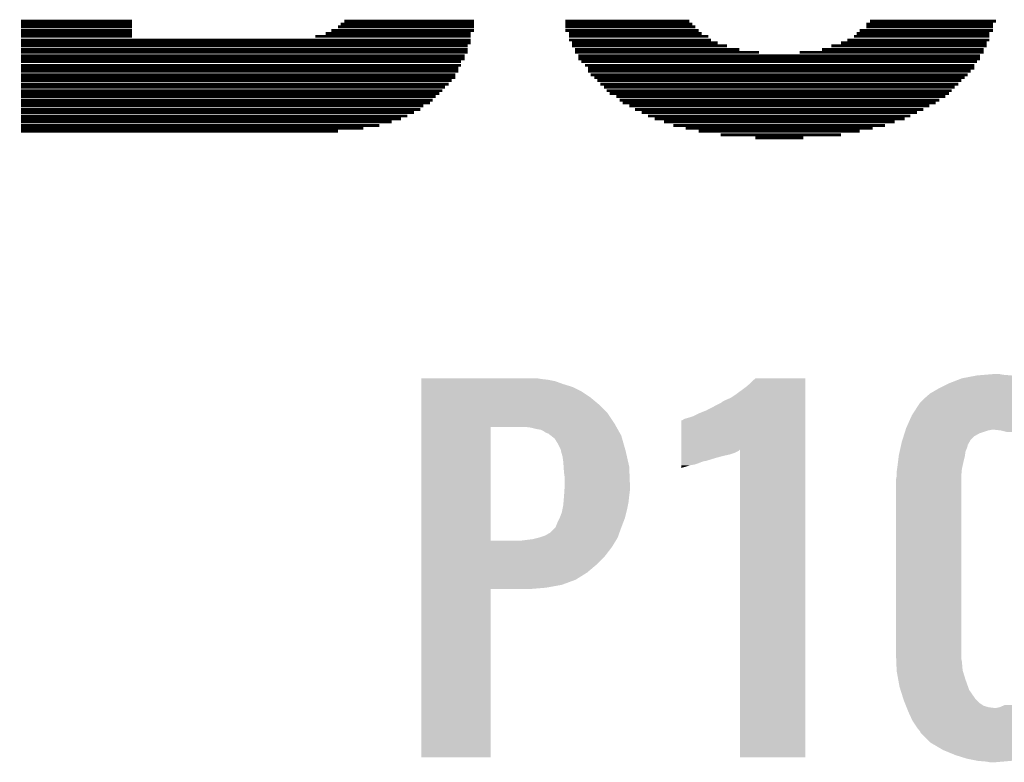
# Model space of a CAD drawing. Extents: x -9 to 122, y -9 to 65.
# Tile 277 of 308: x 101.05 to 104.5, y 28.25 to 30.86. Entities that reach past the tile are written whole.
import ezdxf

# ---------------------------------------------------------------- set-up
doc = ezdxf.new("R2010")
doc.units = 0
doc.layers.add('CLICKER_4_FOR_R7FA4M2A_V100_GTO', color=12, linetype='CONTINUOUS')

msp = doc.modelspace()

# ---------------------------------------------------------------- linework, layer by layer
at = {"layer": 'CLICKER_4_FOR_R7FA4M2A_V100_GTO', "const_width": 0.01016}
for points in [[(101.05898, 30.85084), (101.4476, 30.85084)], [(102.19182, 30.85084), (102.64648, 30.85084)], [(102.96652, 30.85084), (103.40086, 30.85084)], [(104.03332, 30.85084), (104.47528, 30.85084)], [(101.05898, 30.84068), (101.4476, 30.84068)], [(101.05898, 30.83052), (101.4476, 30.83052)], [(101.05898, 30.81782), (101.4476, 30.81782)], [(102.1461, 30.81782), (102.64648, 30.81782)], [(102.16896, 30.83052), (102.64648, 30.83052)], [(102.17912, 30.84068), (102.64648, 30.84068)], [(102.96652, 30.84068), (103.41102, 30.84068)], [(102.96652, 30.83052), (103.42118, 30.83052)], [(102.96652, 30.81782), (103.43388, 30.81782)], [(103.99776, 30.81782), (104.46512, 30.81782)], [(104.02062, 30.84068), (104.46512, 30.84068)], [(104.02062, 30.83052), (104.46512, 30.83052)], [(101.05898, 30.80766), (101.4476, 30.80766)], [(101.05898, 30.7975), (101.4476, 30.7975)], [(101.05898, 30.7848), (102.63378, 30.7848)], [(101.05898, 30.77464), (102.63378, 30.77464)], [(102.09022, 30.7975), (102.63378, 30.7975)], [(102.12578, 30.80766), (102.63378, 30.80766)], [(102.97922, 30.80766), (103.44404, 30.80766)], [(102.97922, 30.7975), (103.4669, 30.7975)], [(102.97922, 30.7848), (103.47706, 30.7848)], [(102.98938, 30.77464), (103.49992, 30.77464)], [(103.93172, 30.77464), (104.44226, 30.77464)], [(103.95458, 30.7848), (104.45242, 30.7848)], [(103.97744, 30.7975), (104.45242, 30.7975)], [(103.9876, 30.80766), (104.45242, 30.80766)], [(101.05898, 30.76448), (102.62362, 30.76448)], [(101.05898, 30.75178), (102.62362, 30.75178)], [(101.05898, 30.74162), (102.62362, 30.74162)], [(102.98938, 30.76448), (103.53294, 30.76448)], [(102.99954, 30.75178), (103.57612, 30.75178)], [(102.99954, 30.74162), (103.6447, 30.74162)], [(103.78694, 30.74162), (104.4321, 30.74162)], [(103.86568, 30.75178), (104.4321, 30.75178)], [(103.8987, 30.76448), (104.44226, 30.76448)], [(101.05898, 30.72892), (102.61346, 30.72892)], [(101.05898, 30.71876), (102.61346, 30.71876)], [(101.05898, 30.7086), (102.60076, 30.7086)], [(103.01224, 30.72892), (104.4194, 30.72892)], [(103.01224, 30.71876), (104.4194, 30.71876)], [(103.0224, 30.7086), (104.40924, 30.7086)], [(101.05898, 30.6959), (102.60076, 30.6959)], [(101.05898, 30.68574), (102.5906, 30.68574)], [(101.05898, 30.67558), (102.5906, 30.67558)], [(103.0351, 30.6959), (104.39908, 30.6959)], [(103.04526, 30.68574), (104.39908, 30.68574)], [(103.04526, 30.67558), (104.38638, 30.67558)], [(101.05898, 30.66288), (102.58044, 30.66288)], [(101.05898, 30.65272), (102.58044, 30.65272)], [(101.05898, 30.64256), (102.56774, 30.64256)], [(103.05542, 30.66288), (104.37622, 30.66288)], [(103.06812, 30.65272), (104.36606, 30.65272)], [(103.07828, 30.64256), (104.35336, 30.64256)], [(101.05898, 30.62986), (102.55758, 30.62986)], [(101.05898, 30.6197), (102.54488, 30.6197)], [(101.05898, 30.607), (102.53472, 30.607)], [(103.08844, 30.62986), (104.3432, 30.62986)], [(103.10114, 30.6197), (104.3305, 30.6197)], [(103.1113, 30.607), (104.32034, 30.607)], [(101.05898, 30.59684), (102.52456, 30.59684)], [(101.05898, 30.58668), (102.51186, 30.58668)], [(101.05898, 30.57398), (102.5017, 30.57398)], [(103.12146, 30.59684), (104.31018, 30.59684)], [(103.14432, 30.58668), (104.29748, 30.58668)], [(103.15702, 30.57398), (104.27716, 30.57398)], [(101.05898, 30.56382), (102.49154, 30.56382)], [(101.05898, 30.55366), (102.46868, 30.55366)], [(101.05898, 30.54096), (102.45852, 30.54096)], [(103.16718, 30.56382), (104.26446, 30.56382)], [(103.19004, 30.55366), (104.2416, 30.55366)], [(103.21036, 30.54096), (104.22128, 30.54096)], [(101.05898, 30.5308), (102.43566, 30.5308)], [(101.05898, 30.5181), (102.4128, 30.5181)], [(101.05898, 30.50794), (102.38994, 30.50794)], [(103.23322, 30.5308), (104.19842, 30.5308)], [(103.25608, 30.5181), (104.17556, 30.5181)], [(103.27894, 30.50794), (104.15524, 30.50794)], [(101.05898, 30.49778), (102.35692, 30.49778)], [(101.05898, 30.48508), (102.31374, 30.48508)], [(101.05898, 30.47492), (102.25786, 30.47492)], [(101.05898, 30.46476), (102.16896, 30.46476)], [(103.31196, 30.49778), (104.11968, 30.49778)], [(103.34498, 30.48508), (104.08666, 30.48508)], [(103.38816, 30.47492), (104.04348, 30.47492)], [(103.43388, 30.46476), (103.99776, 30.46476)], [(103.51008, 30.45206), (103.93172, 30.45206)], [(103.632, 30.4419), (103.79964, 30.4419)]]:
    msp.add_lwpolyline(points, dxfattribs=at)
at = {"layer": 'CLICKER_4_FOR_R7FA4M2A_V100_GTO'}
for points in [[(104.369236, 29.60116), (104.40924, 29.60878), (104.569262, 29.60116), (104.528622, 29.60878)], [(104.40924, 29.60878), (104.439718, 29.61132), (104.528622, 29.60878), (104.49814, 29.61132)], [(104.439718, 29.61132), (104.470198, 29.61386), (104.49814, 29.61132), (104.485442, 29.61386)], [(102.46108, 29.59608), (102.461082, 29.59862), (102.882698, 29.59608), (102.867462, 29.59862)], [(102.46108, 29.59354), (102.46108, 29.59608), (102.905558, 29.59354), (102.882698, 29.59608)], [(102.46108, 29.588458), (102.46108, 29.59354), (102.93096, 29.588458), (102.905558, 29.59354)], [(102.46108, 29.5783), (102.46108, 29.588458), (102.9589, 29.5783), (102.93096, 29.588458)], [(102.46108, 29.56814), (102.46108, 29.5783), (102.99192, 29.56814), (102.9589, 29.5783)], [(103.59898, 29.56814), (103.61676, 29.583378), (103.807258, 29.56814), (103.807258, 29.583378)], [(103.61676, 29.583378), (103.631982, 29.598598), (103.807258, 29.583378), (103.80726, 29.598598)], [(103.631982, 29.598598), (103.632006, 29.59862), (103.80726, 29.598598), (103.632006, 29.59862)], [(104.28986, 29.57068), (104.31018, 29.58084), (104.65054, 29.57068), (104.627318, 29.58084)], [(104.31018, 29.58084), (104.329774, 29.58846), (104.627318, 29.58084), (104.6099, 29.58846)], [(104.329774, 29.58846), (104.355902, 29.59862), (104.6099, 29.58846), (104.57739, 29.59862)], [(104.355902, 29.59862), (104.369236, 29.60116), (104.57739, 29.59862), (104.569262, 29.60116)], [(102.46108, 29.552898), (102.46108, 29.56814), (103.022402, 29.552898), (102.99192, 29.56814)], [(102.46108, 29.53258), (102.46108, 29.552898), (103.05288, 29.53258), (103.022402, 29.552898)], [(103.545642, 29.530042), (103.56088, 29.5402), (103.807258, 29.530042), (103.807258, 29.5402)], [(103.56088, 29.5402), (103.59898, 29.56814), (103.807258, 29.5402), (103.807258, 29.56814)], [(104.22382, 29.5275), (104.244136, 29.545278), (104.7115, 29.5275), (104.693722, 29.545278)], [(104.244136, 29.545278), (104.244142, 29.545282), (104.693722, 29.545278), (104.693716, 29.545282)], [(104.244142, 29.545282), (104.27462, 29.56306), (104.693716, 29.545282), (104.663494, 29.56306)], [(104.27462, 29.56306), (104.28986, 29.57068), (104.663494, 29.56306), (104.65054, 29.57068)], [(102.461078, 29.4767), (102.46108, 29.507182), (103.11384, 29.4767), (103.083358, 29.507182)], [(102.46108, 29.507182), (102.46108, 29.53258), (103.083358, 29.507182), (103.05288, 29.53258)], [(103.461822, 29.48686), (103.51516, 29.514802), (103.807258, 29.48686), (103.807258, 29.514802)], [(103.51516, 29.514802), (103.517704, 29.517342), (103.807258, 29.514802), (103.807258, 29.517342)], [(103.517704, 29.517342), (103.52786, 29.52242), (103.807258, 29.517342), (103.807258, 29.52242)], [(103.52786, 29.52242), (103.545642, 29.530042), (103.807258, 29.52242), (103.807258, 29.530042)], [(104.180642, 29.46908), (104.203648, 29.504638), (104.755528, 29.46908), (104.731822, 29.504638)], [(104.203648, 29.504638), (104.206934, 29.509716), (104.731822, 29.504638), (104.729282, 29.509716)], [(104.206934, 29.509716), (104.208582, 29.512262), (104.729282, 29.509716), (104.726738, 29.512262)], [(104.208582, 29.512262), (104.22382, 29.5275), (104.726738, 29.512262), (104.7115, 29.5275)], [(102.461078, 29.438602), (102.461078, 29.4767), (103.139238, 29.438602), (103.11384, 29.4767)], [(103.4161, 29.46654), (103.43642, 29.4767), (103.807256, 29.46654), (103.807256, 29.4767)], [(103.43642, 29.4767), (103.461822, 29.48686), (103.807256, 29.4767), (103.807258, 29.48686)], [(104.179512, 29.46654), (104.180642, 29.46908), (104.75722, 29.46654), (104.755528, 29.46908)], [(102.461078, 29.42844), (102.461078, 29.438602), (103.144956, 29.42844), (103.139238, 29.438602)], [(103.372928, 29.349664), (103.372942, 29.4513), (103.807254, 29.349664), (103.807256, 29.4513)], [(103.372942, 29.4513), (103.375466, 29.451304), (103.807256, 29.4513), (103.807256, 29.451304)], [(103.375466, 29.451304), (103.38308, 29.456382), (103.807256, 29.451304), (103.807256, 29.456382)], [(103.38308, 29.456382), (103.40086, 29.46146), (103.807256, 29.456382), (103.807256, 29.46146)], [(103.40086, 29.46146), (103.4161, 29.46654), (103.807256, 29.46146), (103.807256, 29.46654)], [(104.164836, 29.43352), (104.179512, 29.46654), (104.77246, 29.43352), (104.75722, 29.46654)], [(102.461072, 29.029682), (102.461078, 29.42844), (102.7049, 29.029682), (102.704922, 29.42844)], [(102.8446, 29.4259), (102.824278, 29.42844), (103.146384, 29.4259), (103.144956, 29.42844)], [(102.86492, 29.42082), (102.8446, 29.4259), (103.149242, 29.42082), (103.146384, 29.4259)], [(102.880162, 29.418278), (102.86492, 29.42082), (103.150672, 29.418278), (103.149242, 29.42082)], [(102.890322, 29.413198), (102.880162, 29.418278), (103.15353, 29.413198), (103.150672, 29.418278)], [(102.897942, 29.40812), (102.890322, 29.413198), (103.156386, 29.40812), (103.15353, 29.413198)], [(102.903024, 29.40558), (102.897942, 29.40812), (103.157816, 29.40558), (103.156386, 29.40812)], [(102.905566, 29.405576), (102.903024, 29.40558), (103.157818, 29.405576), (103.157816, 29.40558)], [(102.91536, 29.397958), (102.905566, 29.405576), (103.162102, 29.397958), (103.157818, 29.405576)], [(104.151496, 29.395422), (104.154704, 29.40558), (104.399082, 29.395422), (104.416862, 29.40558)], [(104.154704, 29.40558), (104.157912, 29.41574), (104.416862, 29.40558), (104.447342, 29.41574)], [(104.157912, 29.41574), (104.158714, 29.41828), (104.447342, 29.41574), (104.460042, 29.41828)], [(104.158714, 29.41828), (104.16032, 29.42336), (104.778558, 29.41828), (104.776526, 29.42336)], [(104.16032, 29.42336), (104.164836, 29.43352), (104.776526, 29.42336), (104.77246, 29.43352)], [(104.49306, 29.41574), (104.470198, 29.41828), (104.779574, 29.41574), (104.778558, 29.41828)], [(104.513384, 29.410658), (104.49306, 29.41574), (104.781606, 29.410658), (104.779574, 29.41574)], [(102.92842, 29.387796), (102.91536, 29.397958), (103.165006, 29.387796), (103.162102, 29.397958)], [(102.941118, 29.36748), (102.92842, 29.387796), (103.17081, 29.36748), (103.165006, 29.387796)], [(102.94874, 29.352238), (102.941118, 29.36748), (103.175166, 29.352238), (103.17081, 29.36748)], [(104.142258, 29.362404), (104.142822, 29.364944), (104.37622, 29.362404), (104.376222, 29.364944)], [(104.142822, 29.364944), (104.14508, 29.375098), (104.376222, 29.364944), (104.382024, 29.375098)], [(104.14508, 29.375098), (104.147486, 29.38272), (104.382024, 29.375098), (104.386382, 29.38272)], [(104.147486, 29.38272), (104.151496, 29.395422), (104.386382, 29.38272), (104.399082, 29.395422)], [(102.95128, 29.344622), (102.94874, 29.352238), (103.17734, 29.344622), (103.175166, 29.352238)], [(102.95128, 29.344616), (102.95128, 29.344622), (103.177342, 29.344616), (103.17734, 29.344622)], [(102.95128, 29.342076), (102.95128, 29.344616), (103.17792, 29.342076), (103.177342, 29.344616)], [(102.95636, 29.324298), (102.95128, 29.342076), (103.18196, 29.324298), (103.17792, 29.342076)], [(103.372924, 29.32684), (103.372926, 29.33192), (103.52024, 29.32684), (103.543098, 29.33192)], [(103.372926, 29.344618), (103.372928, 29.349664), (103.573576, 29.344618), (103.578622, 29.349664)], [(103.372926, 29.337), (103.372926, 29.344618), (103.558338, 29.337), (103.573576, 29.344618)], [(103.372926, 29.33192), (103.372926, 29.337), (103.543098, 29.33192), (103.558338, 29.337)], [(103.57866, 28.270222), (103.578622, 29.349664), (103.807238, 28.270222), (103.807254, 29.349664)], [(104.13492, 29.329378), (104.137742, 29.342082), (104.366784, 29.329378), (104.368602, 29.342082)], [(104.137742, 29.342082), (104.140564, 29.354778), (104.368602, 29.342082), (104.37368, 29.354778)], [(104.140564, 29.354778), (104.142258, 29.362404), (104.37368, 29.354778), (104.37622, 29.362404)], [(102.9589, 29.30652), (102.95636, 29.324298), (103.186, 29.30652), (103.18196, 29.324298)], [(102.960086, 29.288738), (102.9589, 29.30652), (103.19004, 29.288738), (103.186, 29.30652)], [(103.37292, 29.29636), (103.372922, 29.30144), (103.41864, 29.29636), (103.433882, 29.30144)], [(103.37292, 29.293818), (103.37292, 29.29636), (103.403398, 29.293818), (103.41864, 29.29636)], [(103.372922, 29.30906), (103.372924, 29.31922), (103.459276, 29.30906), (103.4923, 29.31922)], [(103.372922, 29.306518), (103.372922, 29.30906), (103.446578, 29.306518), (103.456738, 29.30906)], [(103.372922, 29.30144), (103.372922, 29.306518), (103.433882, 29.30144), (103.446578, 29.306518)], [(103.372924, 29.31922), (103.372924, 29.32684), (103.4923, 29.31922), (103.52024, 29.32684)], [(104.12984, 29.28874), (104.131744, 29.30398), (104.357592, 29.28874), (104.36098, 29.30398)], [(104.131744, 29.30398), (104.134284, 29.324302), (104.36098, 29.30398), (104.36606, 29.324302)], [(104.134284, 29.324302), (104.13492, 29.329378), (104.36606, 29.324302), (104.366784, 29.329378)], [(102.96144, 29.26842), (102.960086, 29.288738), (103.190822, 29.26842), (103.19004, 29.288738)], [(102.96398, 29.250638), (102.96144, 29.26842), (103.191506, 29.250638), (103.190822, 29.26842)], [(103.37292, 29.288742), (103.37292, 29.293818), (103.38816, 29.288742), (103.403398, 29.293818)], [(103.37292, 29.2862), (103.37292, 29.288742), (103.377998, 29.2862), (103.38816, 29.288742)], [(103.37292, 29.283696), (103.37292, 29.2862), (103.37292, 29.283696), (103.377998, 29.2862)], [(104.1273, 29.27096), (104.12875, 29.28112), (104.354976, 29.27096), (104.3559, 29.28112)], [(104.1273, 29.255722), (104.1273, 29.27096), (104.35359, 29.255722), (104.354976, 29.27096)], [(104.12875, 29.28112), (104.12984, 29.28874), (104.3559, 29.28112), (104.357592, 29.28874)], [(102.96398, 29.2227), (102.96398, 29.250638), (103.19258, 29.2227), (103.191506, 29.250638)], [(104.12476, 29.243022), (104.12679, 29.25318), (104.35336, 29.243022), (104.35336, 29.25318)], [(104.12476, 28.63596), (104.12476, 29.243022), (104.35336, 28.63596), (104.35336, 29.243022)], [(104.12679, 29.25318), (104.1273, 29.255722), (104.35336, 29.25318), (104.35359, 29.255722)], [(102.961608, 29.18714), (102.962964, 29.20746), (103.19004, 29.18714), (103.19258, 29.20746)], [(102.962964, 29.20746), (102.96398, 29.2227), (103.19258, 29.20746), (103.19258, 29.2227)], [(102.9589, 29.154118), (102.959746, 29.164282), (103.185466, 29.154118), (103.1875, 29.164282)], [(102.959746, 29.164282), (102.96144, 29.1846), (103.1875, 29.164282), (103.189756, 29.1846)], [(102.96144, 29.1846), (102.961608, 29.18714), (103.189756, 29.1846), (103.19004, 29.18714)], [(102.9462, 29.1084), (102.953818, 29.128718), (103.174798, 29.1084), (103.179878, 29.128718)], [(102.953818, 29.128718), (102.95585, 29.13888), (103.179878, 29.128718), (103.18242, 29.13888)], [(102.95585, 29.13888), (102.9589, 29.154118), (103.18242, 29.13888), (103.185466, 29.154118)], [(102.9335, 29.08046), (102.93858, 29.09316), (103.164052, 29.08046), (103.168936, 29.09316)], [(102.93858, 29.09316), (102.946198, 29.108398), (103.168936, 29.09316), (103.174798, 29.108398)], [(102.946198, 29.108398), (102.9462, 29.1084), (103.174798, 29.108398), (103.174798, 29.1084)], [(102.895398, 29.04744), (102.913178, 29.057598), (103.15212, 29.04744), (103.155748, 29.057598)], [(102.913178, 29.057598), (102.930958, 29.07538), (103.155748, 29.057598), (103.1621, 29.07538)], [(102.930958, 29.07538), (102.9335, 29.08046), (103.1621, 29.07538), (103.164052, 29.08046)], [(102.461072, 29.02966), (102.461072, 29.029682), (102.811578, 29.02966), (102.7049, 29.029682)], [(102.461072, 29.0068), (102.461072, 29.02966), (103.12908, 29.0068), (103.143148, 29.02966)], [(102.811578, 29.02966), (102.852218, 29.03474), (103.143148, 29.02966), (103.146274, 29.03474)], [(102.852218, 29.03474), (102.872524, 29.039818), (103.146274, 29.03474), (103.1494, 29.039818)], [(102.872524, 29.039818), (102.87254, 29.039822), (103.1494, 29.039818), (103.1494, 29.039822)], [(102.87254, 29.039822), (102.895398, 29.04744), (103.1494, 29.039822), (103.15212, 29.04744)], [(102.46107, 28.97378), (102.461072, 29.0068), (103.103678, 28.97378), (103.12908, 29.0068)], [(102.46107, 28.94584), (102.46107, 28.97378), (103.07574, 28.94584), (103.103678, 28.97378)], [(102.46107, 28.9179), (102.46107, 28.94584), (103.042718, 28.9179), (103.07574, 28.94584)], [(102.46107, 28.8925), (102.46107, 28.9179), (103.00208, 28.8925), (103.042718, 28.9179)], [(102.46107, 28.87472), (102.46107, 28.8925), (102.953818, 28.87472), (103.00208, 28.8925)], [(102.46106, 28.270222), (102.461068, 28.859458), (102.704878, 28.270222), (102.7049, 28.859458)], [(102.461068, 28.86456), (102.46107, 28.87472), (102.897942, 28.86456), (102.953818, 28.87472)], [(102.461068, 28.85948), (102.461068, 28.86456), (102.836982, 28.85948), (102.897942, 28.86456)], [(102.461068, 28.859458), (102.461068, 28.85948), (102.7049, 28.859458), (102.836982, 28.85948)], [(104.125472, 28.618182), (104.12476, 28.63596), (104.35336, 28.618182), (104.35336, 28.63596)], [(104.12598, 28.605482), (104.125472, 28.618182), (104.3559, 28.605482), (104.35336, 28.618182)], [(104.1272, 28.575002), (104.12598, 28.605482), (104.35844, 28.575002), (104.3559, 28.605482)], [(104.1273, 28.572462), (104.1272, 28.575002), (104.359222, 28.572462), (104.35844, 28.575002)], [(104.132842, 28.54198), (104.1273, 28.572462), (104.3686, 28.54198), (104.359222, 28.572462)], [(104.13746, 28.51658), (104.132842, 28.54198), (104.377672, 28.51658), (104.3686, 28.54198)], [(104.140668, 28.506422), (104.13746, 28.51658), (104.3813, 28.506422), (104.377672, 28.51658)], [(104.151096, 28.4734), (104.140668, 28.506422), (104.40416, 28.4734), (104.3813, 28.506422)], [(104.1527, 28.468318), (104.151096, 28.4734), (104.409242, 28.468318), (104.40416, 28.4734)], [(104.155748, 28.460702), (104.1527, 28.468318), (104.416858, 28.460702), (104.409242, 28.468318)], [(104.159812, 28.450542), (104.155748, 28.460702), (104.432096, 28.450542), (104.416858, 28.460702)], [(104.161844, 28.44546), (104.159812, 28.450542), (104.449878, 28.44546), (104.432096, 28.450542)], [(104.16286, 28.44292), (104.161844, 28.44546), (104.4702, 28.44292), (104.449878, 28.44546)], [(104.16794, 28.43022), (104.16286, 28.44292), (104.771894, 28.43022), (104.77754, 28.44292)], [(104.475278, 28.44292), (104.487978, 28.44546), (104.77754, 28.44292), (104.778342, 28.44546)], [(104.487978, 28.44546), (104.50576, 28.45308), (104.778342, 28.44546), (104.780748, 28.45308)], [(104.18318, 28.3972), (104.16794, 28.43022), (104.757218, 28.3972), (104.771894, 28.43022)], [(104.19842, 28.37434), (104.18318, 28.3972), (104.740072, 28.37434), (104.757218, 28.3972)], [(104.20858, 28.36164), (104.19842, 28.37434), (104.730548, 28.36164), (104.740072, 28.37434)], [(104.211118, 28.356564), (104.20858, 28.36164), (104.72674, 28.356564), (104.730548, 28.36164)], [(104.211122, 28.35656), (104.211118, 28.356564), (104.726738, 28.35656), (104.72674, 28.356564)], [(104.216204, 28.351478), (104.211122, 28.35656), (104.721658, 28.351478), (104.726738, 28.35656)], [(104.228904, 28.338778), (104.216204, 28.351478), (104.7115, 28.338778), (104.721658, 28.351478)], [(104.246678, 28.321002), (104.228904, 28.338778), (104.691182, 28.321002), (104.7115, 28.338778)], [(104.246686, 28.320998), (104.246678, 28.321002), (104.691178, 28.320998), (104.691182, 28.321002)], [(104.276906, 28.30322), (104.246686, 28.320998), (104.6607, 28.30322), (104.691178, 28.320998)], [(104.289858, 28.2956), (104.276906, 28.30322), (104.64546, 28.2956), (104.6607, 28.30322)], [(104.314532, 28.28544), (104.289858, 28.2956), (104.62514, 28.28544), (104.64546, 28.2956)], [(102.704878, 28.2702), (102.46106, 28.270222), (102.704878, 28.2702), (102.704878, 28.270222)], [(103.807238, 28.2702), (103.57866, 28.270222), (103.807238, 28.2702), (103.807238, 28.270222)], [(104.33304, 28.277818), (104.314532, 28.28544), (104.606628, 28.277818), (104.62514, 28.28544)], [(104.36555, 28.26766), (104.33304, 28.277818), (104.581958, 28.26766), (104.606628, 28.277818)], [(104.373678, 28.26512), (104.36555, 28.26766), (104.568622, 28.26512), (104.581958, 28.26766)], [(104.411778, 28.2575), (104.373678, 28.26512), (104.52862, 28.2575), (104.568622, 28.26512)], [(104.44226, 28.25496), (104.411778, 28.2575), (104.49941, 28.25496), (104.52862, 28.2575)], [(104.454958, 28.25242), (104.44226, 28.25496), (104.470202, 28.25242), (104.49941, 28.25496)]]:
    msp.add_solid(points, dxfattribs=at)

doc.saveas('drawing.dxf')
